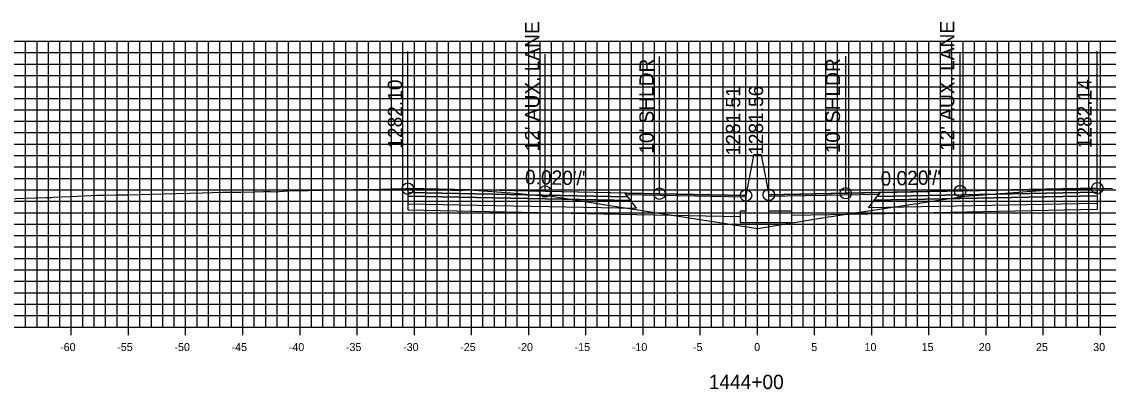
# Model space of a CAD drawing. Extents: x 674939 to 678919, y 750652 to 765176.
# Drawn here: x 678674.2 to 678769.2, y 759037.1 to 759069.3 of the extents above; entities that cross this region are included whole.
import ezdxf

# ---------------------------------------------------------------- set-up
doc = ezdxf.new("R2010")
doc.units = 0
for name, color, linetype in [('Level 10', 7, 'Continuous'), ('Level 17', 7, 'Continuous'), ('Level 18', 7, 'Continuous'), ('Level 19', 7, 'Continuous'), ('Level 20', 7, 'Continuous'), ('Level 22', 7, 'Continuous'), ('Level 23', 7, 'Continuous'), ('Level 4', 7, 'Continuous'), ('Level 8', 7, 'Continuous'), ('Level 9', 7, 'Continuous')]:
    doc.layers.add(name, color=color, linetype=linetype)

msp = doc.modelspace()

# ---------------------------------------------------------------- linework, layer by layer
at = {"layer": 'Level 10'}
msp.add_lwpolyline([(678671.952, 759053.727), (678676.307, 759053.875), (678676.785, 759053.889), (678676.838, 759053.891), (678676.951, 759053.896), (678678.469, 759053.969), (678680.827, 759054.076), (678681.434, 759054.087), (678682.427, 759054.107), (678683.544, 759054.113), (678685.518, 759054.173), (678689.987, 759054.286), (678691.731, 759054.335), (678693.345, 759054.359), (678694.482, 759054.379), (678695.352, 759054.394), (678695.731, 759054.396), (678695.958, 759054.391), (678696.331, 759054.383), (678696.71, 759054.407), (678697.455, 759054.449), (678699.275, 759054.496), (678703.249, 759054.585), (678703.325, 759054.593), (678703.552, 759054.591), (678705.495, 759054.621), (678707.73, 759054.653), (678707.964, 759054.653), (678707.978, 759054.653), (678708.007, 759054.654), (678708.504, 759054.606), (678708.959, 759054.575), (678709.332, 759054.58), (678709.58, 759054.573), (678710.186, 759054.566), (678711.304, 759054.541), (678711.759, 759054.524), (678712.38, 759054.531), (678712.607, 759054.529), (678712.731, 759054.523), (678712.867, 759054.56), (678712.977, 759054.578), (678717.741, 759054.221), (678719.168, 759054.097), (678719.641, 759054.051), (678720.539, 759053.982), (678724.909, 759053.308), (678738.578, 759051.182), (678744.029, 759052.077), (678756.711, 759054.003), (678763.279, 759054.501), (678763.871, 759054.558), (678763.873, 759054.556), (678764.049, 759054.521), (678764.088, 759054.511), (678764.571, 759054.545), (678764.727, 759054.548), (678766.337, 759054.602), (678766.805, 759054.616), (678767.449, 759054.623), (678767.527, 759054.626), (678768.009, 759054.682), (678768.118, 759054.691), (678768.259, 759054.689), (678768.267, 759054.689), (678769.595, 759054.671)], dxfattribs=at)
at = {"layer": 'Level 17'}
for points in [[(678738.203, 759057.562), (678737.533, 759054.062)], [(678738.863, 759057.614), (678738.863, 759057.614), (678738.203, 759057.614), (678738.203, 759057.562)], [(678738.863, 759057.614), (678739.533, 759054.114)], [(678737.533, 759054.062), (678737.533, 759052.687), (678737.033, 759052.687), (678737.033, 759051.687), (678741.533, 759051.687), (678741.533, 759052.687), (678739.533, 759052.687), (678739.533, 759054.114)]]:
    msp.add_lwpolyline(points, dxfattribs=at)
at = {"layer": 'Level 18'}
for points in [[(678737.533, 759054.062), (678729.964, 759054.213), (678719.964, 759054.413), (678707.964, 759054.653)], [(678768.259, 759054.689), (678756.259, 759054.449), (678746.259, 759054.249), (678739.533, 759054.114)]]:
    msp.add_lwpolyline(points, dxfattribs=at)
for points in [[(678707.964, 759054.653), (678707.964, 759054.323), (678727.214, 759053.938), (678726.964, 759054.273)], [(678726.964, 759054.273), (678737.533, 759054.062), (678737.537, 759053.904), (678727.083, 759054.113)], [(678749.14, 759054.149), (678739.533, 759053.957), (678739.533, 759054.114), (678749.259, 759054.309)], [(678768.259, 759054.689), (678768.259, 759054.359), (678749.009, 759053.974), (678749.259, 759054.309)]]:
    msp.add_lwpolyline(points, close=True, dxfattribs=at)
at = {"layer": 'Level 19'}
for points in [[(678707.964, 759054.323), (678707.964, 759053.993), (678727.464, 759053.603), (678727.214, 759053.938)], [(678768.259, 759054.359), (678768.259, 759054.029), (678748.759, 759053.639), (678749.009, 759053.974)], [(678707.964, 759053.993), (678707.964, 759053.333), (678727.964, 759052.933), (678727.464, 759053.603)], [(678768.259, 759054.029), (678768.259, 759053.369), (678748.259, 759052.969), (678748.759, 759053.639)]]:
    msp.add_lwpolyline(points, close=True, dxfattribs=at)
for points in [[(678707.964, 759053.333), (678707.964, 759052.793), (678727.964, 759052.393), (678737.033, 759052.212)], [(678768.259, 759053.369), (678768.259, 759052.829), (678748.259, 759052.429), (678741.533, 759052.294)]]:
    msp.add_lwpolyline(points, dxfattribs=at)
at = {"layer": 'Level 20'}
for p, q in [((678638.533, 759067.551), (678838.533, 759067.551)), ((678674.533, 759042.551), (678674.533, 759067.551)), ((678675.533, 759042.551), (678675.533, 759067.551)), ((678676.533, 759042.551), (678676.533, 759067.551)), ((678677.533, 759042.551), (678677.533, 759067.551)), ((678678.533, 759042.551), (678678.533, 759067.551)), ((678679.533, 759042.551), (678679.533, 759067.551)), ((678680.533, 759042.551), (678680.533, 759067.551)), ((678681.533, 759042.551), (678681.533, 759067.551)), ((678682.533, 759042.551), (678682.533, 759067.551)), ((678683.533, 759042.551), (678683.533, 759067.551)), ((678684.533, 759042.551), (678684.533, 759067.551)), ((678685.533, 759042.551), (678685.533, 759067.551)), ((678686.533, 759042.551), (678686.533, 759067.551)), ((678687.533, 759042.551), (678687.533, 759067.551)), ((678688.533, 759042.551), (678688.533, 759067.551)), ((678689.533, 759042.551), (678689.533, 759067.551)), ((678690.533, 759042.551), (678690.533, 759067.551)), ((678691.533, 759042.551), (678691.533, 759067.551)), ((678692.533, 759042.551), (678692.533, 759067.551)), ((678693.533, 759042.551), (678693.533, 759067.551)), ((678694.533, 759042.551), (678694.533, 759067.551)), ((678695.533, 759042.551), (678695.533, 759067.551)), ((678696.533, 759042.551), (678696.533, 759067.551)), ((678697.533, 759042.551), (678697.533, 759067.551)), ((678698.533, 759042.551), (678698.533, 759067.551)), ((678699.533, 759042.551), (678699.533, 759067.551)), ((678700.533, 759042.551), (678700.533, 759067.551)), ((678701.533, 759042.551), (678701.533, 759067.551)), ((678702.533, 759042.551), (678702.533, 759067.551)), ((678703.533, 759042.551), (678703.533, 759067.551)), ((678704.533, 759042.551), (678704.533, 759067.551)), ((678705.533, 759042.551), (678705.533, 759067.551)), ((678706.533, 759042.551), (678706.533, 759067.551)), ((678707.533, 759042.551), (678707.533, 759067.551)), ((678708.533, 759042.551), (678708.533, 759067.551)), ((678709.533, 759042.551), (678709.533, 759067.551)), ((678710.533, 759042.551), (678710.533, 759067.551)), ((678711.533, 759042.551), (678711.533, 759067.551)), ((678712.533, 759042.551), (678712.533, 759067.551)), ((678713.533, 759042.551), (678713.533, 759067.551)), ((678714.533, 759042.551), (678714.533, 759067.551)), ((678715.533, 759042.551), (678715.533, 759067.551)), ((678716.533, 759042.551), (678716.533, 759067.551)), ((678717.533, 759042.551), (678717.533, 759067.551)), ((678718.533, 759042.551), (678718.533, 759067.551)), ((678719.533, 759042.551), (678719.533, 759067.551)), ((678720.533, 759042.551), (678720.533, 759067.551)), ((678721.533, 759042.551), (678721.533, 759067.551)), ((678722.533, 759042.551), (678722.533, 759067.551)), ((678723.533, 759042.551), (678723.533, 759067.551)), ((678724.533, 759042.551), (678724.533, 759067.551)), ((678725.533, 759042.551), (678725.533, 759067.551)), ((678726.533, 759042.551), (678726.533, 759067.551)), ((678727.533, 759042.551), (678727.533, 759067.551)), ((678728.533, 759042.551), (678728.533, 759067.551)), ((678729.533, 759042.551), (678729.533, 759067.551)), ((678730.533, 759042.551), (678730.533, 759067.551)), ((678731.533, 759042.551), (678731.533, 759067.551)), ((678732.533, 759042.551), (678732.533, 759067.551)), ((678733.533, 759042.551), (678733.533, 759067.551)), ((678734.533, 759042.551), (678734.533, 759067.551)), ((678735.533, 759042.551), (678735.533, 759067.551)), ((678736.533, 759042.551), (678736.533, 759067.551)), ((678737.533, 759042.551), (678737.533, 759067.551)), ((678738.533, 759042.551), (678738.533, 759067.551)), ((678739.533, 759042.551), (678739.533, 759067.551)), ((678740.533, 759042.551), (678740.533, 759067.551)), ((678741.533, 759042.551), (678741.533, 759067.551)), ((678742.533, 759042.551), (678742.533, 759067.551)), ((678743.533, 759042.551), (678743.533, 759067.551)), ((678744.533, 759042.551), (678744.533, 759067.551)), ((678745.533, 759042.551), (678745.533, 759067.551)), ((678746.533, 759042.551), (678746.533, 759067.551)), ((678747.533, 759042.551), (678747.533, 759067.551)), ((678748.533, 759042.551), (678748.533, 759067.551)), ((678749.533, 759042.551), (678749.533, 759067.551)), ((678750.533, 759042.551), (678750.533, 759067.551)), ((678751.533, 759042.551), (678751.533, 759067.551)), ((678752.533, 759042.551), (678752.533, 759067.551)), ((678753.533, 759042.551), (678753.533, 759067.551)), ((678754.533, 759042.551), (678754.533, 759067.551)), ((678755.533, 759042.551), (678755.533, 759067.551)), ((678756.533, 759042.551), (678756.533, 759067.551)), ((678757.533, 759042.551), (678757.533, 759067.551)), ((678758.533, 759042.551), (678758.533, 759067.551)), ((678759.533, 759042.551), (678759.533, 759067.551)), ((678760.533, 759042.551), (678760.533, 759067.551)), ((678761.533, 759042.551), (678761.533, 759067.551)), ((678762.533, 759042.551), (678762.533, 759067.551)), ((678763.533, 759042.551), (678763.533, 759067.551)), ((678764.533, 759042.551), (678764.533, 759067.551)), ((678765.533, 759042.551), (678765.533, 759067.551)), ((678766.533, 759042.551), (678766.533, 759067.551)), ((678767.533, 759042.551), (678767.533, 759067.551)), ((678768.533, 759042.551), (678768.533, 759067.551)), ((678638.533, 759066.551), (678838.533, 759066.551)), ((678638.533, 759065.551), (678838.533, 759065.551)), ((678638.533, 759064.551), (678838.533, 759064.551)), ((678638.533, 759063.551), (678838.533, 759063.551)), ((678638.533, 759062.551), (678838.533, 759062.551)), ((678638.533, 759061.551), (678838.533, 759061.551)), ((678638.533, 759060.551), (678838.533, 759060.551)), ((678638.533, 759059.551), (678838.533, 759059.551)), ((678638.533, 759058.551), (678838.533, 759058.551)), ((678638.533, 759057.551), (678838.533, 759057.551)), ((678638.533, 759056.551), (678838.533, 759056.551)), ((678638.533, 759055.551), (678838.533, 759055.551)), ((678638.533, 759054.551), (678838.533, 759054.551)), ((678638.533, 759053.551), (678838.533, 759053.551)), ((678638.533, 759052.551), (678838.533, 759052.551)), ((678638.533, 759051.551), (678838.533, 759051.551)), ((678638.533, 759050.551), (678838.533, 759050.551)), ((678638.533, 759049.551), (678838.533, 759049.551)), ((678638.533, 759048.551), (678838.533, 759048.551)), ((678638.533, 759047.551), (678838.533, 759047.551)), ((678638.533, 759046.551), (678838.533, 759046.551)), ((678638.533, 759045.551), (678838.533, 759045.551)), ((678638.533, 759044.551), (678838.533, 759044.551)), ((678638.533, 759043.551), (678838.533, 759043.551)), ((678638.533, 759042.551), (678838.533, 759042.551))]:
    msp.add_line(p, q, dxfattribs=at)
at = {"layer": 'Level 23'}
for p, q in [((678707.964, 759054.653), (678707.964, 759066.653)), ((678719.964, 759054.413), (678719.964, 759066.413)), ((678756.259, 759054.449), (678756.259, 759066.449)), ((678768.259, 759054.689), (678768.259, 759066.689)), ((678729.964, 759054.213), (678729.964, 759066.213)), ((678737.533, 759054.062), (678737.533, 759066.062)), ((678739.533, 759054.114), (678739.533, 759066.114)), ((678746.259, 759054.249), (678746.259, 759066.249))]:
    msp.add_line(p, q, dxfattribs=at)
at = {"layer": 'Level 4'}
for centre in [(678707.964, 759054.653), (678768.259, 759054.689), (678719.964, 759054.413), (678729.964, 759054.213), (678737.533, 759054.062), (678739.533, 759054.114), (678746.259, 759054.249), (678756.259, 759054.449)]:
    msp.add_circle(centre, 0.5, dxfattribs=at)
at = {"layer": 'Level 8'}
for p, q in [((678678.533, 759041.851), (678678.533, 759043.251)), ((678683.533, 759041.851), (678683.533, 759043.251)), ((678688.533, 759041.851), (678688.533, 759043.251)), ((678693.533, 759041.851), (678693.533, 759043.251)), ((678698.533, 759041.851), (678698.533, 759043.251)), ((678703.533, 759041.851), (678703.533, 759043.251)), ((678708.533, 759041.851), (678708.533, 759043.251)), ((678713.533, 759041.851), (678713.533, 759043.251)), ((678718.533, 759041.851), (678718.533, 759043.251)), ((678723.533, 759041.851), (678723.533, 759043.251)), ((678728.533, 759041.851), (678728.533, 759043.251)), ((678733.533, 759041.851), (678733.533, 759043.251)), ((678738.533, 759041.851), (678738.533, 759043.251)), ((678743.533, 759041.851), (678743.533, 759043.251)), ((678748.533, 759041.851), (678748.533, 759043.251)), ((678753.533, 759041.851), (678753.533, 759043.251)), ((678758.533, 759041.851), (678758.533, 759043.251)), ((678763.533, 759041.851), (678763.533, 759043.251)), ((678768.533, 759041.851), (678768.533, 759043.251)), ((678638.533, 759042.551), (678838.533, 759042.551))]:
    msp.add_line(p, q, dxfattribs=at)

# ---------------------------------------------------------------- texts
at = {"layer": 'Level 22'}
for rotation, p in [(358.85424, (678718.198, 759055.049)), (1.14576, (678749.322, 759054.91))]:
    msp.add_text("0.020'/'", height=1.25, rotation=rotation, dxfattribs=at).set_placement(p)
at = {"layer": 'Level 23'}
for s, p in [("12' AUX. LANE", (678755.759, 759057.949)), ("12' AUX. LANE", (678719.464, 759057.913)), ("10' SHLDR", (678729.464, 759057.713)), ("10' SHLDR", (678745.759, 759057.749)), ('1282.10', (678707.464, 759058.153)), ('1281.56', (678739.033, 759057.614)), ('1282.14', (678767.759, 759058.189)), ('1281.51', (678737.033, 759057.562))]:
    msp.add_text(s, height=1.25, rotation=90, dxfattribs=at).set_placement(p)
at = {"layer": 'Level 9'}
for s, height, p in [('-60', 0.7, (678677.552, 759040.451)), ('-55', 0.7, (678682.546, 759040.451)), ('-50', 0.7, (678687.552, 759040.451)), ('-45', 0.7, (678692.546, 759040.451)), ('-40', 0.7, (678697.552, 759040.451)), ('-35', 0.7, (678702.546, 759040.451)), ('-30', 0.7, (678707.552, 759040.451)), ('-25', 0.7, (678712.546, 759040.451)), ('-20', 0.7, (678717.552, 759040.451)), ('-15', 0.7, (678722.546, 759040.451)), ('-10', 0.7, (678727.552, 759040.451)), ('-5', 0.7, (678732.896, 759040.451)), ('0', 0.7, (678738.252, 759040.451)), ('5', 0.7, (678743.246, 759040.451)), ('10', 0.7, (678747.902, 759040.451)), ('15', 0.7, (678752.896, 759040.451)), ('20', 0.7, (678757.902, 759040.451)), ('25', 0.7, (678762.896, 759040.451)), ('30', 0.7, (678767.902, 759040.451)), ('1444+00', 1.25, (678734.281, 759037.126))]:
    msp.add_text(s, height=height, dxfattribs=at).set_placement(p)

doc.saveas('drawing.dxf')
